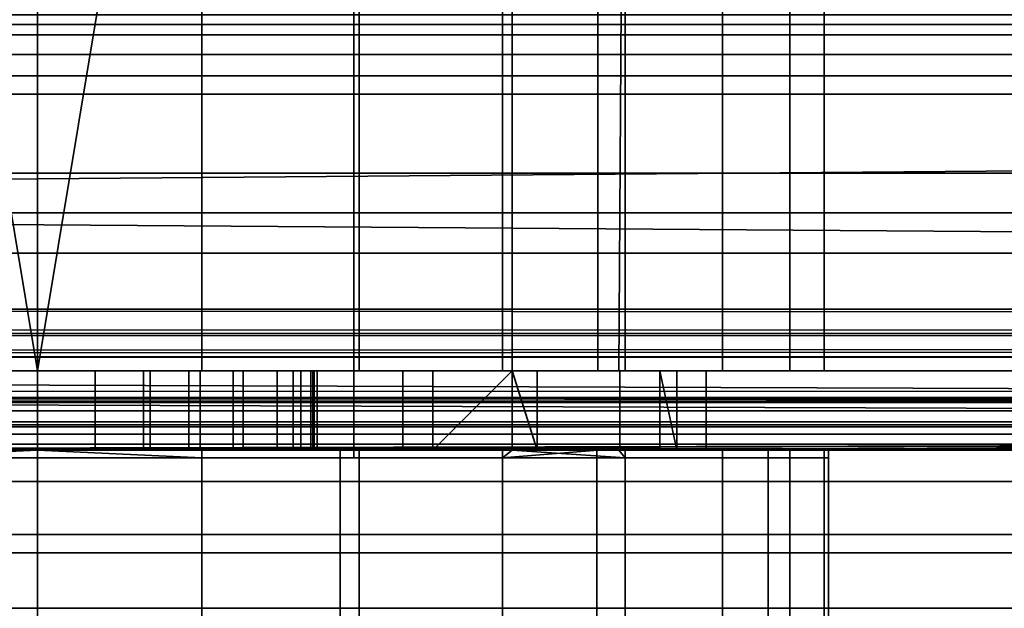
# Model space of a CAD drawing. Header units: millimetres. Extents: x -503 to 6703, y -110 to 249.
# Tile 385 of 656: x 1195.77 to 1208.22, y -30 to -22.56. Entities that reach past the tile are written whole.
import ezdxf

# ---------------------------------------------------------------- set-up
doc = ezdxf.new("R2010")
doc.units = ezdxf.units.MM
doc.layers.add('151', color=7, linetype='Continuous', true_color=0xffffff)

# ---------------------------------------------------------------- blocks, each defined once
blk = doc.blocks.new('UG_SURFACE_110')
at = {"layer": '151', "color": 250, "linetype": 'Continuous', "lineweight": 35}
for points in [[(1141.5, -21.648, 0.728), (1858.5, -21.648, 0.728), (1858.5, -22.621, 1.379), (1141.5, -22.621, 1.379)], [(1141.5, -23.5, 23.5), (1858.5, -23.5, 23.5), (1858.5, -22.5, 23.5), (1141.5, -22.5, 23.5)], [(1141.5, -22.621, 1.379), (1858.5, -22.621, 1.379), (1858.5, -23.272, 2.352), (1141.5, -23.272, 2.352)], [(1141.5, -23.272, 2.352), (1858.5, -23.272, 2.352), (1858.5, -23.5, 3.5), (1141.5, -23.5, 3.5)], [(1141.5, -23.5, 3.5), (1858.5, -23.5, 3.5), (1858.5, -23.5, 23.5), (1141.5, -23.5, 23.5)]]:
    blk.add_3dface(points, dxfattribs=at)
blk = doc.blocks.new('UG_SURFACE_111')
at = {"layer": '151', "color": 252, "linetype": 'Continuous', "lineweight": 35}
for points in [[(1141.5, -20.228, 24), (1858.5, -20.228, 24), (1858.5, -23.5, 24), (1141.5, -23.5, 24)], [(1141.5, -24.5, 30.5), (1858.5, -24.5, 30.5), (1858.5, -20.25, 30.5), (1141.5, -20.25, 30.5)], [(1141.5, -23, 28), (1858.5, -23, 28), (1858.5, -23.5, 29.5), (1141.5, -23.5, 29.5)], [(1141.5, -23.5, 26.5), (1858.5, -23.5, 26.5), (1858.5, -23, 28), (1141.5, -23, 28)], [(1141.5, -23.5, 0.5), (1858.5, -23.5, 0.5), (1858.5, -24.5, 0.5), (1141.5, -24.5, 0.5)], [(1141.5, -23.5, 24), (1858.5, -23.5, 24), (1858.5, -23.5, 0.5), (1141.5, -23.5, 0.5)], [(1141.5, -23.5, 29.5), (1858.5, -23.5, 29.5), (1858.5, -24.5, 29.5), (1141.5, -24.5, 29.5)], [(1141.5, -24.5, 26.5), (1858.5, -24.5, 26.5), (1858.5, -23.5, 26.5), (1141.5, -23.5, 26.5)], [(1141.5, -24.5, 0.5), (1858.5, -24.5, 0.5), (1858.5, -24.5, 26.5), (1141.5, -24.5, 26.5)], [(1141.5, -24.5, 29.5), (1858.5, -24.5, 29.5), (1858.5, -24.5, 30.5), (1141.5, -24.5, 30.5)]]:
    blk.add_3dface(points, dxfattribs=at)
blk = doc.blocks.new('UG_SURFACE_113')
at = {"layer": '151', "color": 35, "linetype": 'Continuous', "lineweight": 35}
for points in [[(1192, -13.4, 1108), (1200, -13.4, 1108), (1200, -28.1, 1108), (1192, -28.1, 1108)], [(1200, -13.4, 1100), (1192, -13.4, 1100), (1192, -28.1, 1100), (1200, -28.1, 1100)], [(1200, -13.4, 1108), (1200, -13.4, 1100), (1200, -28.1, 1100), (1200, -28.1, 1108)], [(1144, -14.5, 1002), (1218, -14.5, 1002), (1218, -27, 1002), (1144, -27, 1002)], [(1218, -14.5, 1159), (1144, -14.5, 1159), (1144, -27, 1159), (1218, -27, 1159)], [(1202, -14.5, 1003), (1190, -14.5, 1003), (1190, -27, 1003), (1202, -27, 1003)], [(1190, -14.5, 1158), (1202, -14.5, 1158), (1202, -27, 1158), (1190, -27, 1158)], [(1196, -14.5, 1094), (1196, -27, 1094), (1191.933, -27, 1094.864), (1191.933, -14.5, 1094.864)], [(1198.079, -14.5, 1113.781), (1193.921, -14.5, 1113.781), (1196, -27, 1114)], [(1193.921, -14.5, 1113.781), (1193.921, -27, 1113.781), (1196, -27, 1114)], [(1200.067, -14.5, 1094.864), (1200.067, -27, 1094.864), (1196, -27, 1094), (1196, -14.5, 1094)], [(1196, -27, 1114), (1198.079, -27, 1113.781), (1198.079, -14.5, 1113.781)], [(1198.079, -14.5, 1113.781), (1198.079, -27, 1113.781), (1201.878, -27, 1112.09), (1201.878, -14.5, 1112.09)], [(1202, -27, 1096.269), (1200.067, -27, 1094.864), (1200.067, -14.5, 1094.864), (1202, -14.5, 1096.269)], [(1202, -14.5, 1111.955), (1201.878, -14.5, 1112.09), (1201.878, -27, 1112.09), (1202, -27, 1111.955)], [(1208.75, -14.5, 1003), (1202, -14.5, 1003), (1202, -27, 1003), (1208.75, -27, 1003)], [(1202, -14.5, 1158), (1208.75, -14.5, 1158), (1208.75, -27, 1158), (1202, -27, 1158)], [(1203.085, -14.5, 1110.75), (1202, -14.5, 1111.955), (1202, -27, 1111.955), (1203.085, -27, 1110.75)], [(1203.351, -27, 1097.25), (1202, -27, 1096.269), (1202, -14.5, 1096.269), (1203.431, -14.5, 1097.309)], [(1203.085, -27, 1110.75), (1204.66, -27, 1109), (1204.66, -14.5, 1109), (1203.085, -14.5, 1110.75)], [(1203.431, -14.5, 1097.309), (1203.431, -27, 1097.309), (1203.351, -27, 1097.25)], [(1205.511, -14.5, 1100.91), (1205.511, -27, 1100.91), (1203.431, -27, 1097.309), (1203.431, -14.5, 1097.309)], [(1204.66, -14.5, 1109), (1204.66, -27, 1109), (1205.945, -27, 1105.045), (1205.945, -14.5, 1105.045)], [(1205.945, -14.5, 1105.045), (1205.945, -27, 1105.045), (1205.511, -27, 1100.91), (1205.511, -14.5, 1100.91)], [(1859, -30, 2017), (1859, -19.41, 2017), (1141, -19.41, 2017), (1141, -24.75, 2017)], [(1143, -19.41, 30.5), (1857, -19.41, 30.5), (1141, -25, 30.5), (1141, -24.75, 30.5)], [(1857, -19.41, 30.5), (1859, -19.41, 30.5), (1859, -25, 30.5), (1141, -25, 30.5)], [(1231, -22.753, 1171.853), (1144, -22.753, 1171.853), (1144, -19.5, 1172.5), (1231, -19.5, 1172.5)], [(1231, -19.5, 996.5), (1144, -19.5, 996.5), (1144, -22.753, 997.147), (1231, -22.753, 997.147)], [(1231, -25.51, 1170.01), (1144, -25.51, 1170.01), (1144, -22.753, 1171.853), (1231, -22.753, 1171.853)], [(1231, -22.753, 997.147), (1144, -22.753, 997.147), (1144, -25.51, 998.99), (1231, -25.51, 998.99)], [(1141, -24.75, 2017), (1141, -30, 2017), (1859, -30, 2017)], [(1141, -30), (1141, -25), (1859, -25), (1859, -30)], [(1141, -25), (1141, -25, 30.5), (1859, -25, 30.5), (1859, -25)], [(1231, -27.353, 1167.253), (1144, -27.353, 1167.253), (1144, -25.51, 1170.01), (1231, -25.51, 1170.01)], [(1231, -25.51, 998.99), (1144, -25.51, 998.99), (1144, -27.353, 1001.747), (1231, -27.353, 1001.747)], [(1144, -27, 1002), (1218, -27, 1002), (1217.979, -27.257, 1002.051)], [(1217.979, -27.257, 1002.051), (1144, -27.26, 1002.035), (1144, -27, 1002)], [(1218, -27, 1159), (1144, -27, 1159), (1144, -27.383, 1158.924), (1217.968, -27.383, 1158.924)], [(1202, -27, 1129.75), (1190, -27, 1129.75), (1195.272, -27, 1145.576), (1196.728, -27, 1145.576)], [(1190, -27, 1158), (1202, -27, 1158), (1196, -27, 1152.5), (1194.576, -27, 1152.197)], [(1190, -27, 1090.5), (1202, -27, 1090.5), (1196, -27, 1087), (1194.661, -27, 1086.734)], [(1192.5, -27, 1081.5), (1196, -27, 1040.5), (1192.544, -27, 1039.765), (1190, -27, 1090.5)], [(1190, -27, 1003), (1194.087, -27, 1008.381), (1196, -27, 1008)], [(1196, -27, 1008), (1197.913, -27, 1008.381), (1202, -27, 1003), (1190, -27, 1003)], [(1202, -27, 1090.5), (1190, -27, 1090.5), (1196, -27, 1094), (1200.067, -27, 1094.864)], [(1191.933, -27, 1094.864), (1196, -27, 1094), (1190, -27, 1090.5)], [(1196, -27, 1114), (1193.921, -27, 1113.781), (1190, -27, 1129.75), (1202, -27, 1129.75)], [(1199.457, -27, 1039.765), (1192.5, -27, 1081.5), (1192.766, -27, 1080.161)], [(1192.5, -27, 1081.5), (1199.457, -27, 1039.765), (1196, -27, 1040.5)], [(1192.544, -28, 1039.765), (1192.544, -27, 1039.765), (1196, -27, 1040.5), (1196, -28, 1040.5)], [(1202, -27, 1037.918), (1192.766, -27, 1080.161), (1193.525, -27, 1079.025)], [(1192.766, -27, 1080.161), (1202, -27, 1037.918), (1199.457, -27, 1039.765)], [(1193.525, -27, 1079.025), (1194.661, -27, 1078.266), (1202, -27, 1037.918)], [(1196, -28, 1008), (1196, -27, 1008), (1194.087, -27, 1008.381), (1194.087, -28, 1008.381)], [(1194.576, -28, 1152.197), (1194.576, -27, 1152.197), (1196, -27, 1152.5), (1196, -28, 1152.5)], [(1202, -27, 1037.918), (1194.661, -27, 1078.266), (1196, -27, 1078)], [(1194.661, -28, 1086.734), (1194.661, -27, 1086.734), (1196, -27, 1087), (1196, -28, 1087)], [(1196, -28, 1078), (1196, -27, 1078), (1194.661, -27, 1078.266), (1194.661, -28, 1078.266)], [(1196.728, -28, 1145.576), (1196.728, -27, 1145.576), (1195.272, -27, 1145.576), (1195.272, -28, 1145.576)], [(1196, -28, 1040.5), (1196, -27, 1040.5), (1199.457, -27, 1039.765), (1199.457, -28, 1039.765)], [(1197.913, -28, 1008.381), (1197.913, -27, 1008.381), (1196, -27, 1008), (1196, -28, 1008)], [(1196, -27, 1078), (1197.339, -27, 1078.266), (1202, -27, 1037.918)], [(1197.339, -27, 1086.734), (1196, -27, 1087), (1202, -27, 1090.5)], [(1202, -27, 1129.75), (1198.079, -27, 1113.781), (1196, -27, 1114)], [(1197.424, -27, 1152.197), (1196, -27, 1152.5), (1202, -27, 1158)], [(1196, -28, 1087), (1196, -27, 1087), (1197.339, -27, 1086.734), (1197.339, -28, 1086.734)], [(1197.339, -28, 1078.266), (1197.339, -27, 1078.266), (1196, -27, 1078), (1196, -28, 1078)], [(1196, -28, 1152.5), (1196, -27, 1152.5), (1197.424, -27, 1152.197), (1197.424, -28, 1152.197)], [(1196.728, -27, 1145.576), (1198.057, -27, 1146.168), (1202, -27, 1129.75)], [(1198.057, -28, 1146.168), (1198.057, -27, 1146.168), (1196.728, -27, 1145.576), (1196.728, -28, 1145.576)], [(1198.475, -27, 1085.975), (1197.339, -27, 1086.734), (1202, -27, 1090.5)], [(1202, -27, 1037.918), (1197.339, -27, 1078.266), (1198.475, -27, 1079.025)], [(1197.339, -28, 1086.734), (1197.339, -27, 1086.734), (1198.475, -27, 1085.975), (1198.475, -28, 1085.975)], [(1198.475, -28, 1079.025), (1198.475, -27, 1079.025), (1197.339, -27, 1078.266), (1197.339, -28, 1078.266)], [(1202, -27, 1158), (1198.601, -27, 1151.342), (1197.424, -27, 1152.197)], [(1197.424, -28, 1152.197), (1197.424, -27, 1152.197), (1198.601, -27, 1151.342), (1198.601, -28, 1151.342)], [(1199.535, -28, 1009.465), (1199.535, -27, 1009.465), (1197.913, -27, 1008.381), (1197.913, -28, 1008.381)], [(1202, -27, 1003), (1197.913, -27, 1008.381), (1199.535, -27, 1009.465)], [(1202, -27, 1129.75), (1198.057, -27, 1146.168), (1199.031, -27, 1147.25)], [(1199.031, -28, 1147.25), (1199.031, -27, 1147.25), (1198.057, -27, 1146.168), (1198.057, -28, 1146.168)], [(1202, -27, 1129.75), (1201.878, -27, 1112.09), (1198.079, -27, 1113.781)], [(1202, -27, 1090.5), (1199.234, -27, 1084.839), (1198.475, -27, 1085.975)], [(1198.475, -27, 1079.025), (1199.234, -27, 1080.161), (1202, -27, 1037.918)], [(1198.475, -28, 1085.975), (1198.475, -27, 1085.975), (1199.234, -27, 1084.839), (1199.234, -28, 1084.839)], [(1199.234, -28, 1080.161), (1199.234, -27, 1080.161), (1198.475, -27, 1079.025), (1198.475, -28, 1079.025)], [(1202, -27, 1158), (1199.329, -27, 1150.082), (1198.601, -27, 1151.342)], [(1198.601, -28, 1151.342), (1198.601, -27, 1151.342), (1199.329, -27, 1150.082), (1199.329, -28, 1150.082)], [(1199.031, -27, 1147.25), (1199.481, -27, 1148.634), (1202, -27, 1129.75)], [(1199.481, -28, 1148.634), (1199.481, -27, 1148.634), (1199.031, -27, 1147.25), (1199.031, -28, 1147.25)], [(1202, -27, 1090.5), (1202, -27, 1037.918), (1199.234, -27, 1080.161), (1199.5, -27, 1081.5)], [(1199.5, -27, 1083.5), (1199.234, -27, 1084.839), (1202, -27, 1090.5)], [(1199.234, -28, 1084.839), (1199.234, -27, 1084.839), (1199.5, -27, 1083.5), (1199.5, -28, 1083.5)], [(1199.5, -28, 1081.5), (1199.5, -27, 1081.5), (1199.234, -27, 1080.161), (1199.234, -28, 1080.161)], [(1199.481, -27, 1148.634), (1199.329, -27, 1150.082), (1202, -27, 1158), (1202, -27, 1129.75)], [(1199.329, -28, 1150.082), (1199.329, -27, 1150.082), (1199.481, -27, 1148.634), (1199.481, -28, 1148.634)], [(1202.316, -28, 1037.689), (1199.457, -28, 1039.765), (1199.457, -27, 1039.765), (1202, -27, 1037.918)], [(1202, -27, 1090.5), (1199.5, -27, 1081.5), (1199.5, -27, 1083.5)], [(1199.5, -27, 1083.5), (1199.5, -27, 1081.5), (1199.5, -28, 1081.5), (1199.5, -28, 1083.5)], [(1200.619, -28, 1011.087), (1200.619, -27, 1011.087), (1199.535, -27, 1009.465), (1199.535, -28, 1009.465)], [(1199.535, -27, 1009.465), (1200.619, -27, 1011.087), (1202, -27, 1003)], [(1200.067, -27, 1094.864), (1202, -27, 1096.269), (1202, -27, 1090.5)], [(1201, -28, 1013), (1201, -27, 1013), (1200.619, -27, 1011.087), (1200.619, -28, 1011.087)], [(1202, -27, 1014.25), (1202, -27, 1003), (1200.619, -27, 1011.087), (1201, -27, 1013)], [(1201, -28, 1025.126), (1203.363, -28, 1027.753), (1203.363, -27, 1027.753), (1202, -27, 1026.238)], [(1202, -27, 1026.238), (1201, -27, 1025.126), (1201, -28, 1025.126)], [(1201, -28, 1013), (1201, -28, 1025.126), (1201, -27, 1025.126), (1201, -27, 1014.25)], [(1201, -27, 1014.25), (1201, -27, 1013), (1201, -28, 1013)], [(1201, -27, 1013), (1201, -27, 1014.25), (1202, -27, 1014.25)], [(1202, -27, 1026.238), (1202, -27, 1014.25), (1201, -27, 1014.25), (1201, -27, 1025.126)], [(1202, -27, 1129.75), (1202, -27, 1111.955), (1201.878, -27, 1112.09)], [(1202, -27, 1037.918), (1202.316, -27, 1037.689), (1202.316, -28, 1037.689)], [(1208.75, -27, 1014.25), (1202, -27, 1014.25), (1202, -27, 1026.238), (1203.363, -27, 1027.753)], [(1208.75, -27, 1090.5), (1202, -27, 1090.5), (1202, -27, 1096.269), (1203.351, -27, 1097.25)], [(1208.75, -27, 1110.75), (1203.085, -27, 1110.75), (1202, -27, 1111.955)], [(1202, -27, 1111.955), (1202, -27, 1129.75), (1208.75, -27, 1129.75), (1208.75, -27, 1110.75)], [(1202.316, -27, 1037.689), (1202, -27, 1037.918), (1202, -27, 1090.5), (1208.75, -27, 1090.5)], [(1208.75, -27, 1158), (1208.75, -27, 1129.75), (1202, -27, 1129.75), (1202, -27, 1158)], [(1208.75, -27, 1014.25), (1208.75, -27, 1003), (1202, -27, 1003), (1202, -27, 1014.25)], [(1204.083, -28, 1034.629), (1202.316, -28, 1037.689), (1202.316, -27, 1037.689), (1203.869, -27, 1035)], [(1208.75, -27, 1090.5), (1208.75, -27, 1035), (1203.869, -27, 1035), (1202.316, -27, 1037.689)], [(1204.66, -27, 1109), (1203.085, -27, 1110.75), (1208.75, -27, 1110.75)], [(1208.75, -27, 1097.25), (1203.351, -27, 1097.25), (1203.431, -27, 1097.309)], [(1203.351, -27, 1097.25), (1208.75, -27, 1097.25), (1208.75, -27, 1090.5)], [(1204.454, -28, 1031.115), (1204.454, -27, 1031.115), (1203.363, -27, 1027.753), (1203.363, -28, 1027.753)], [(1203.363, -27, 1027.753), (1204.454, -27, 1031.115), (1208.75, -27, 1035), (1208.75, -27, 1014.25)], [(1203.431, -27, 1097.309), (1205.511, -27, 1100.91), (1208.75, -27, 1097.25)], [(1203.869, -27, 1035), (1204.083, -27, 1034.629), (1204.083, -28, 1034.629)], [(1204.083, -27, 1034.629), (1203.869, -27, 1035), (1208.75, -27, 1035)], [(1204.083, -28, 1034.629), (1204.083, -27, 1034.629), (1204.454, -27, 1031.115), (1204.454, -28, 1031.115)], [(1208.75, -27, 1035), (1204.454, -27, 1031.115), (1204.083, -27, 1034.629)], [(1208.75, -27, 1110.75), (1205.945, -27, 1105.045), (1204.66, -27, 1109)], [(1205.511, -27, 1100.91), (1205.945, -27, 1105.045), (1208.75, -27, 1110.75), (1208.75, -27, 1097.25)], [(1144, -27.26, 1002.035), (1217.979, -27.257, 1002.051), (1217.968, -27.383, 1002.076)], [(1144, -27.26, 1002.035), (1217.968, -27.383, 1002.076), (1217.944, -27.503, 1002.136)], [(1217.944, -27.503, 1002.136), (1144, -27.503, 1002.136), (1144, -27.26, 1002.035)], [(1231, -28, 1164), (1144, -28, 1164), (1144, -27.353, 1167.253), (1231, -27.353, 1167.253)], [(1231, -27.353, 1001.747), (1144, -27.353, 1001.747), (1144, -27.503, 1002.136), (1217.944, -27.503, 1002.136)], [(1217.968, -27.383, 1158.924), (1144, -27.383, 1158.924), (1144, -27.707, 1158.707), (1217.879, -27.707, 1158.707)], [(1217.879, -27.707, 1158.707), (1144, -27.707, 1158.707), (1144, -27.924, 1158.383), (1217.744, -27.924, 1158.383)], [(1217.744, -27.924, 1158.383), (1144, -27.924, 1158.383), (1144, -28, 1158), (1217.586, -28, 1158)], [(1217.586, -28, 1158), (1144, -28, 1158), (1144, -28, 1164), (1231, -28, 1164)], [(1196, -43.5, 1005), (1196, -28, 1005), (1192.173, -28, 1005.761), (1192.173, -43.5, 1005.761)], [(1192.173, -43.5, 1041.239), (1192.173, -28, 1041.239), (1196, -28, 1042), (1196, -43.5, 1042)], [(1196, -28, 1042), (1192.173, -28, 1041.239), (1192.544, -28, 1039.765), (1196, -28, 1040.5)], [(1192.173, -28, 1005.761), (1196, -28, 1005), (1196, -28, 1008), (1194.087, -28, 1008.381)], [(1192.5, -28, 1081.5), (1199.5, -28, 1081.5), (1199.234, -28, 1080.161), (1198.475, -28, 1079.025)], [(1199.5, -28, 1083.5), (1192.5, -28, 1083.5), (1192.766, -28, 1084.839), (1193.525, -28, 1085.975)], [(1192.5, -28, 1081.5), (1192.5, -28, 1083.5), (1199.5, -28, 1083.5), (1199.5, -28, 1081.5)], [(1193.525, -28, 1079.025), (1192.766, -28, 1080.161), (1192.5, -28, 1081.5), (1198.475, -28, 1079.025)], [(1192.969, -28, 1147.25), (1192.519, -28, 1148.634), (1192.671, -28, 1150.082), (1196, -28, 1149)], [(1192.671, -28, 1150.082), (1193.399, -28, 1151.342), (1194.576, -28, 1152.197), (1196, -28, 1149)], [(1195.272, -28, 1145.576), (1193.943, -28, 1146.168), (1192.969, -28, 1147.25), (1196, -28, 1149)], [(1193.525, -28, 1079.025), (1198.475, -28, 1079.025), (1197.339, -28, 1078.266), (1196, -28, 1078)], [(1198.475, -28, 1085.975), (1193.525, -28, 1085.975), (1194.661, -28, 1086.734), (1196, -28, 1087)], [(1196, -28, 1078), (1194.661, -28, 1078.266), (1193.525, -28, 1079.025)], [(1198.475, -28, 1085.975), (1199.234, -28, 1084.839), (1199.5, -28, 1083.5), (1193.525, -28, 1085.975)], [(1194.576, -28, 1152.197), (1196, -28, 1152.5), (1197.424, -28, 1152.197), (1196, -28, 1149)], [(1198.057, -28, 1146.168), (1196.728, -28, 1145.576), (1195.272, -28, 1145.576), (1196, -28, 1149)], [(1199.827, -43.5, 1005.761), (1199.827, -28, 1005.761), (1196, -28, 1005), (1196, -43.5, 1005)], [(1196, -43.5, 1042), (1196, -28, 1042), (1199.827, -28, 1041.239), (1199.827, -43.5, 1041.239)], [(1196, -28, 1040.5), (1199.457, -28, 1039.765), (1199.827, -28, 1041.239), (1196, -28, 1042)], [(1197.913, -28, 1008.381), (1196, -28, 1008), (1196, -28, 1005), (1199.827, -28, 1005.761)], [(1196, -28, 1087), (1197.339, -28, 1086.734), (1198.475, -28, 1085.975)], [(1196, -28, 1149), (1197.424, -28, 1152.197), (1198.601, -28, 1151.342)], [(1198.601, -28, 1151.342), (1199.329, -28, 1150.082), (1199.481, -28, 1148.634), (1196, -28, 1149)], [(1199.481, -28, 1148.634), (1199.031, -28, 1147.25), (1198.057, -28, 1146.168), (1196, -28, 1149)], [(1199.535, -28, 1009.465), (1197.913, -28, 1008.381), (1199.827, -28, 1005.761), (1203.071, -28, 1007.929)], [(1199.457, -28, 1039.765), (1202.316, -28, 1037.689), (1203.071, -28, 1039.071), (1199.827, -28, 1041.239)], [(1203.071, -28, 1007.929), (1205.239, -28, 1011.173), (1200.619, -28, 1011.087), (1199.535, -28, 1009.465)], [(1203.071, -43.5, 1007.929), (1203.071, -28, 1007.929), (1199.827, -28, 1005.761), (1199.827, -43.5, 1005.761)], [(1199.827, -43.5, 1041.239), (1199.827, -28, 1041.239), (1203.071, -28, 1039.071), (1203.071, -43.5, 1039.071)], [(1201, -28, 1013), (1200.619, -28, 1011.087), (1205.239, -28, 1011.173)], [(1201, -28, 1013), (1205.239, -28, 1011.173), (1206, -28, 1015)], [(1206, -28, 1015), (1203.363, -28, 1027.753), (1201, -28, 1025.126), (1201, -28, 1013)], [(1205.239, -28, 1035.827), (1203.071, -28, 1039.071), (1202.316, -28, 1037.689), (1204.083, -28, 1034.629)], [(1205.239, -43.5, 1011.173), (1205.239, -28, 1011.173), (1203.071, -28, 1007.929), (1203.071, -43.5, 1007.929)], [(1203.071, -43.5, 1039.071), (1203.071, -28, 1039.071), (1205.239, -28, 1035.827), (1205.239, -43.5, 1035.827)], [(1206, -28, 1015), (1206, -28, 1032), (1204.454, -28, 1031.115), (1203.363, -28, 1027.753)], [(1204.083, -28, 1034.629), (1204.454, -28, 1031.115), (1206, -28, 1032), (1205.239, -28, 1035.827)], [(1206, -43.5, 1015), (1206, -28, 1015), (1205.239, -28, 1011.173), (1205.239, -43.5, 1011.173)], [(1205.239, -43.5, 1035.827), (1205.239, -28, 1035.827), (1206, -28, 1032), (1206, -43.5, 1032)], [(1206, -28, 1032), (1206, -28, 1015), (1206, -43.5, 1015), (1206, -43.5, 1032)], [(1196, -28.1, 1114), (1191.933, -28.1, 1113.135), (1192, -28.1, 1108)], [(1191.933, -43.5, 1113.135), (1191.933, -28.1, 1113.135), (1196, -28.1, 1114), (1196, -43.5, 1114)], [(1192, -28.1, 1108), (1200, -28.1, 1108), (1200.067, -28.1, 1113.135), (1196, -28.1, 1114)], [(1200, -28.1, 1100), (1192, -28.1, 1100), (1193.921, -28.1, 1094.218), (1198.079, -28.1, 1094.218)], [(1198.079, -43.5, 1094.218), (1198.079, -28.1, 1094.218), (1193.921, -28.1, 1094.218), (1193.921, -43.5, 1094.218)], [(1196, -43.5, 1114), (1196, -28.1, 1114), (1200.067, -28.1, 1113.135), (1200.067, -43.5, 1113.135)], [(1198.079, -28.1, 1094.218), (1201.878, -28.1, 1095.91), (1200, -28.1, 1100)], [(1201.878, -43.5, 1095.91), (1201.878, -28.1, 1095.91), (1198.079, -28.1, 1094.218), (1198.079, -43.5, 1094.218)], [(1200, -28.1, 1100), (1204.66, -28.1, 1099), (1205.945, -28.1, 1102.955)], [(1205.945, -28.1, 1102.955), (1205.511, -28.1, 1107.09), (1200, -28.1, 1108), (1200, -28.1, 1100)], [(1200, -28.1, 1100), (1201.878, -28.1, 1095.91), (1204.66, -28.1, 1099)], [(1200, -28.1, 1108), (1203.431, -28.1, 1110.691), (1200.067, -28.1, 1113.135)], [(1205.511, -28.1, 1107.09), (1203.431, -28.1, 1110.691), (1200, -28.1, 1108)], [(1200.067, -43.5, 1113.135), (1200.067, -28.1, 1113.135), (1203.431, -28.1, 1110.691), (1203.431, -43.5, 1110.691)], [(1204.66, -43.5, 1099), (1204.66, -28.1, 1099), (1201.878, -28.1, 1095.91), (1201.878, -43.5, 1095.91)], [(1203.431, -43.5, 1110.691), (1203.431, -28.1, 1110.691), (1205.511, -28.1, 1107.09), (1205.511, -43.5, 1107.09)], [(1205.945, -43.5, 1102.955), (1205.945, -28.1, 1102.955), (1204.66, -28.1, 1099), (1204.66, -43.5, 1099)], [(1205.511, -43.5, 1107.09), (1205.511, -28.1, 1107.09), (1205.945, -28.1, 1102.955), (1205.945, -43.5, 1102.955)], [(1128, -30, 2030), (1128, -43.5, 2030), (1872, -43.5, 2030), (1872, -42.218, 2030)], [(1872, -42.218, 2030), (1872, -30, 2030), (1128, -30, 2030)], [(1128, -30, 2030), (1872, -30, 2030), (1859, -30, 2017), (1141, -30, 2017)], [(1872, -41.5), (1128, -41.5), (1128, -30), (1141, -30)], [(1872, -41.5), (1141, -30), (1859, -30)]]:
    blk.add_3dface(points, dxfattribs=at)
blk = doc.blocks.new('UG_SURFACE_135')
at = {"layer": '151', "color": 252, "linetype": 'Continuous', "lineweight": 35}
for points in [[(1192, -13.4, 1108), (1200, -13.4, 1108), (1200, -28.1, 1108), (1192, -28.1, 1108)], [(1200, -13.4, 1100), (1192, -13.4, 1100), (1192, -28.1, 1100), (1200, -28.1, 1100)], [(1200, -13.4, 1108), (1200, -13.4, 1100), (1200, -28.1, 1100), (1200, -28.1, 1108)], [(1218, -14.5, 1159), (1144, -14.5, 1159), (1144, -27, 1159), (1218, -27, 1159)], [(1144, -14.5, 1002), (1218, -14.5, 1002), (1218, -27, 1002), (1144, -27, 1002)], [(1202, -14.5, 1003), (1190, -14.5, 1003), (1190, -27, 1003), (1202, -27, 1003)], [(1190, -14.5, 1158), (1202, -14.5, 1158), (1202, -27, 1158), (1190, -27, 1158)], [(1196, -14.5, 1094), (1196, -27, 1094), (1191.933, -27, 1094.864), (1191.933, -14.5, 1094.864)], [(1198.079, -14.5, 1113.781), (1193.921, -14.5, 1113.781), (1196, -27, 1114)], [(1193.921, -14.5, 1113.781), (1193.921, -27, 1113.781), (1196, -27, 1114)], [(1200.067, -14.5, 1094.864), (1200.067, -27, 1094.864), (1196, -27, 1094), (1196, -14.5, 1094)], [(1196, -27, 1114), (1198.079, -27, 1113.781), (1198.079, -14.5, 1113.781)], [(1198.079, -14.5, 1113.781), (1198.079, -27, 1113.781), (1201.878, -27, 1112.09), (1201.878, -14.5, 1112.09)], [(1202, -27, 1096.269), (1200.067, -27, 1094.864), (1200.067, -14.5, 1094.864), (1202, -14.5, 1096.269)], [(1202, -14.5, 1111.955), (1201.878, -14.5, 1112.09), (1201.878, -27, 1112.09), (1202, -27, 1111.955)], [(1208.75, -14.5, 1003), (1202, -14.5, 1003), (1202, -27, 1003), (1208.75, -27, 1003)], [(1202, -14.5, 1158), (1208.75, -14.5, 1158), (1208.75, -27, 1158), (1202, -27, 1158)], [(1203.085, -14.5, 1110.75), (1202, -14.5, 1111.955), (1202, -27, 1111.955), (1203.085, -27, 1110.75)], [(1203.351, -27, 1097.25), (1202, -27, 1096.269), (1202, -14.5, 1096.269), (1203.431, -14.5, 1097.309)], [(1203.085, -27, 1110.75), (1204.66, -27, 1109), (1204.66, -14.5, 1109), (1203.085, -14.5, 1110.75)], [(1203.431, -14.5, 1097.309), (1203.431, -27, 1097.309), (1203.351, -27, 1097.25)], [(1205.511, -14.5, 1100.91), (1205.511, -27, 1100.91), (1203.431, -27, 1097.309), (1203.431, -14.5, 1097.309)], [(1204.66, -14.5, 1109), (1204.66, -27, 1109), (1205.945, -27, 1105.045), (1205.945, -14.5, 1105.045)], [(1205.945, -14.5, 1105.045), (1205.945, -27, 1105.045), (1205.511, -27, 1100.91), (1205.511, -14.5, 1100.91)], [(1218, -27, 1159), (1144, -27, 1159), (1144, -27.383, 1158.924), (1217.968, -27.383, 1158.924)], [(1217.968, -27.383, 1002.076), (1144, -27.383, 1002.076), (1144, -27, 1002), (1218, -27, 1002)], [(1202, -27, 1129.75), (1190, -27, 1129.75), (1195.272, -27, 1145.576), (1196.728, -27, 1145.576)], [(1190, -27, 1158), (1202, -27, 1158), (1196, -27, 1152.5), (1194.576, -27, 1152.197)], [(1190, -27, 1090.5), (1202, -27, 1090.5), (1196, -27, 1087), (1194.661, -27, 1086.734)], [(1192.5, -27, 1081.5), (1196, -27, 1040.5), (1192.544, -27, 1039.765), (1190, -27, 1090.5)], [(1190, -27, 1003), (1194.087, -27, 1008.381), (1196, -27, 1008)], [(1196, -27, 1008), (1197.913, -27, 1008.381), (1202, -27, 1003), (1190, -27, 1003)], [(1202, -27, 1090.5), (1190, -27, 1090.5), (1196, -27, 1094), (1200.067, -27, 1094.864)], [(1191.933, -27, 1094.864), (1196, -27, 1094), (1190, -27, 1090.5)], [(1196, -27, 1114), (1193.921, -27, 1113.781), (1190, -27, 1129.75), (1202, -27, 1129.75)], [(1199.457, -27, 1039.765), (1192.5, -27, 1081.5), (1192.766, -27, 1080.161)], [(1192.5, -27, 1081.5), (1199.457, -27, 1039.765), (1196, -27, 1040.5)], [(1192.544, -28, 1039.765), (1192.544, -27, 1039.765), (1196, -27, 1040.5), (1196, -28, 1040.5)], [(1202, -27, 1037.918), (1192.766, -27, 1080.161), (1193.525, -27, 1079.025)], [(1192.766, -27, 1080.161), (1202, -27, 1037.918), (1199.457, -27, 1039.765)], [(1193.525, -27, 1079.025), (1194.661, -27, 1078.266), (1202, -27, 1037.918)], [(1196, -28, 1008), (1196, -27, 1008), (1194.087, -27, 1008.381), (1194.087, -28, 1008.381)], [(1194.576, -28, 1152.197), (1194.576, -27, 1152.197), (1196, -27, 1152.5), (1196, -28, 1152.5)], [(1194.661, -28, 1086.734), (1194.661, -27, 1086.734), (1196, -27, 1087), (1196, -28, 1087)], [(1196, -28, 1078), (1196, -27, 1078), (1194.661, -27, 1078.266), (1194.661, -28, 1078.266)], [(1202, -27, 1037.918), (1194.661, -27, 1078.266), (1196, -27, 1078)], [(1196.728, -28, 1145.576), (1196.728, -27, 1145.576), (1195.272, -27, 1145.576), (1195.272, -28, 1145.576)], [(1196, -28, 1040.5), (1196, -27, 1040.5), (1199.457, -27, 1039.765), (1199.457, -28, 1039.765)], [(1197.913, -28, 1008.381), (1197.913, -27, 1008.381), (1196, -27, 1008), (1196, -28, 1008)], [(1196, -28, 1087), (1196, -27, 1087), (1197.339, -27, 1086.734), (1197.339, -28, 1086.734)], [(1197.339, -28, 1078.266), (1197.339, -27, 1078.266), (1196, -27, 1078), (1196, -28, 1078)], [(1196, -28, 1152.5), (1196, -27, 1152.5), (1197.424, -27, 1152.197), (1197.424, -28, 1152.197)], [(1196, -27, 1078), (1197.339, -27, 1078.266), (1202, -27, 1037.918)], [(1197.339, -27, 1086.734), (1196, -27, 1087), (1202, -27, 1090.5)], [(1202, -27, 1129.75), (1198.079, -27, 1113.781), (1196, -27, 1114)], [(1197.424, -27, 1152.197), (1196, -27, 1152.5), (1202, -27, 1158)], [(1198.057, -28, 1146.168), (1198.057, -27, 1146.168), (1196.728, -27, 1145.576), (1196.728, -28, 1145.576)], [(1196.728, -27, 1145.576), (1198.057, -27, 1146.168), (1202, -27, 1129.75)], [(1197.339, -28, 1086.734), (1197.339, -27, 1086.734), (1198.475, -27, 1085.975), (1198.475, -28, 1085.975)], [(1198.475, -28, 1079.025), (1198.475, -27, 1079.025), (1197.339, -27, 1078.266), (1197.339, -28, 1078.266)], [(1198.475, -27, 1085.975), (1197.339, -27, 1086.734), (1202, -27, 1090.5)], [(1202, -27, 1037.918), (1197.339, -27, 1078.266), (1198.475, -27, 1079.025)], [(1197.424, -28, 1152.197), (1197.424, -27, 1152.197), (1198.601, -27, 1151.342), (1198.601, -28, 1151.342)], [(1202, -27, 1158), (1198.601, -27, 1151.342), (1197.424, -27, 1152.197)], [(1199.535, -28, 1009.465), (1199.535, -27, 1009.465), (1197.913, -27, 1008.381), (1197.913, -28, 1008.381)], [(1202, -27, 1003), (1197.913, -27, 1008.381), (1199.535, -27, 1009.465)], [(1199.031, -28, 1147.25), (1199.031, -27, 1147.25), (1198.057, -27, 1146.168), (1198.057, -28, 1146.168)], [(1202, -27, 1129.75), (1198.057, -27, 1146.168), (1199.031, -27, 1147.25)], [(1202, -27, 1129.75), (1201.878, -27, 1112.09), (1198.079, -27, 1113.781)], [(1198.475, -28, 1085.975), (1198.475, -27, 1085.975), (1199.234, -27, 1084.839), (1199.234, -28, 1084.839)], [(1199.234, -28, 1080.161), (1199.234, -27, 1080.161), (1198.475, -27, 1079.025), (1198.475, -28, 1079.025)], [(1202, -27, 1090.5), (1199.234, -27, 1084.839), (1198.475, -27, 1085.975)], [(1198.475, -27, 1079.025), (1199.234, -27, 1080.161), (1202, -27, 1037.918)], [(1198.601, -28, 1151.342), (1198.601, -27, 1151.342), (1199.329, -27, 1150.082), (1199.329, -28, 1150.082)], [(1202, -27, 1158), (1199.329, -27, 1150.082), (1198.601, -27, 1151.342)], [(1199.481, -28, 1148.634), (1199.481, -27, 1148.634), (1199.031, -27, 1147.25), (1199.031, -28, 1147.25)], [(1199.031, -27, 1147.25), (1199.481, -27, 1148.634), (1202, -27, 1129.75)], [(1199.234, -28, 1084.839), (1199.234, -27, 1084.839), (1199.5, -27, 1083.5), (1199.5, -28, 1083.5)], [(1199.5, -28, 1081.5), (1199.5, -27, 1081.5), (1199.234, -27, 1080.161), (1199.234, -28, 1080.161)], [(1202, -27, 1090.5), (1202, -27, 1037.918), (1199.234, -27, 1080.161), (1199.5, -27, 1081.5)], [(1199.5, -27, 1083.5), (1199.234, -27, 1084.839), (1202, -27, 1090.5)], [(1199.329, -28, 1150.082), (1199.329, -27, 1150.082), (1199.481, -27, 1148.634), (1199.481, -28, 1148.634)], [(1199.481, -27, 1148.634), (1199.329, -27, 1150.082), (1202, -27, 1158), (1202, -27, 1129.75)], [(1202, -28, 1037.918), (1199.457, -28, 1039.765), (1199.457, -27, 1039.765), (1202, -27, 1037.918)], [(1199.5, -27, 1083.5), (1199.5, -27, 1081.5), (1199.5, -28, 1081.5), (1199.5, -28, 1083.5)], [(1202, -27, 1090.5), (1199.5, -27, 1081.5), (1199.5, -27, 1083.5)], [(1200.619, -28, 1011.087), (1200.619, -27, 1011.087), (1199.535, -27, 1009.465), (1199.535, -28, 1009.465)], [(1199.535, -27, 1009.465), (1200.619, -27, 1011.087), (1202, -27, 1003)], [(1200.067, -27, 1094.864), (1202, -27, 1096.269), (1202, -27, 1090.5)], [(1201, -28, 1013), (1201, -27, 1013), (1200.619, -27, 1011.087), (1200.619, -28, 1011.087)], [(1202, -27, 1014.25), (1202, -27, 1003), (1200.619, -27, 1011.087), (1201, -27, 1013)], [(1202, -27, 1026.238), (1201, -27, 1025.126), (1201, -28, 1025.126), (1202, -28, 1026.238)], [(1201, -28, 1014.25), (1201, -28, 1025.126), (1201, -27, 1025.126), (1201, -27, 1014.25)], [(1201, -27, 1014.25), (1201, -27, 1013), (1201, -28, 1013), (1201, -28, 1014.25)], [(1201, -27, 1013), (1201, -27, 1014.25), (1202, -27, 1014.25)], [(1202, -27, 1026.238), (1202, -27, 1014.25), (1201, -27, 1014.25), (1201, -27, 1025.126)], [(1202, -27, 1129.75), (1202, -27, 1111.955), (1201.878, -27, 1112.09)], [(1202, -27, 1037.918), (1202.316, -27, 1037.689), (1202.316, -28, 1037.689), (1202, -28, 1037.918)], [(1202, -28, 1026.238), (1203.363, -28, 1027.753), (1203.363, -27, 1027.753), (1202, -27, 1026.238)], [(1208.75, -27, 1014.25), (1202, -27, 1014.25), (1202, -27, 1026.238), (1203.363, -27, 1027.753)], [(1208.75, -27, 1090.5), (1202, -27, 1090.5), (1202, -27, 1096.269), (1203.351, -27, 1097.25)], [(1208.75, -27, 1110.75), (1203.085, -27, 1110.75), (1202, -27, 1111.955)], [(1202, -27, 1111.955), (1202, -27, 1129.75), (1208.75, -27, 1129.75), (1208.75, -27, 1110.75)], [(1202.316, -27, 1037.689), (1202, -27, 1037.918), (1202, -27, 1090.5), (1208.75, -27, 1090.5)], [(1208.75, -27, 1158), (1208.75, -27, 1129.75), (1202, -27, 1129.75), (1202, -27, 1158)], [(1208.75, -27, 1014.25), (1208.75, -27, 1003), (1202, -27, 1003), (1202, -27, 1014.25)], [(1203.869, -28, 1035), (1202.316, -28, 1037.689), (1202.316, -27, 1037.689), (1203.869, -27, 1035)], [(1208.75, -27, 1090.5), (1208.75, -27, 1035), (1203.869, -27, 1035), (1202.316, -27, 1037.689)], [(1204.66, -27, 1109), (1203.085, -27, 1110.75), (1208.75, -27, 1110.75)], [(1208.75, -27, 1097.25), (1203.351, -27, 1097.25), (1203.431, -27, 1097.309)], [(1203.351, -27, 1097.25), (1208.75, -27, 1097.25), (1208.75, -27, 1090.5)], [(1204.454, -28, 1031.115), (1204.454, -27, 1031.115), (1203.363, -27, 1027.753), (1203.363, -28, 1027.753)], [(1203.363, -27, 1027.753), (1204.454, -27, 1031.115), (1208.75, -27, 1035), (1208.75, -27, 1014.25)], [(1203.431, -27, 1097.309), (1205.511, -27, 1100.91), (1208.75, -27, 1097.25)], [(1203.869, -27, 1035), (1204.083, -27, 1034.629), (1204.083, -28, 1034.629), (1203.869, -28, 1035)], [(1204.083, -27, 1034.629), (1203.869, -27, 1035), (1208.75, -27, 1035)], [(1204.083, -28, 1034.629), (1204.083, -27, 1034.629), (1204.454, -27, 1031.115), (1204.454, -28, 1031.115)], [(1208.75, -27, 1035), (1204.454, -27, 1031.115), (1204.083, -27, 1034.629)], [(1208.75, -27, 1110.75), (1205.945, -27, 1105.045), (1204.66, -27, 1109)], [(1205.511, -27, 1100.91), (1205.945, -27, 1105.045), (1208.75, -27, 1110.75), (1208.75, -27, 1097.25)], [(1217.968, -27.383, 1158.924), (1144, -27.383, 1158.924), (1144, -27.707, 1158.707), (1217.879, -27.707, 1158.707)], [(1217.879, -27.707, 1002.293), (1144, -27.707, 1002.293), (1144, -27.383, 1002.076), (1217.968, -27.383, 1002.076)], [(1217.879, -27.707, 1158.707), (1144, -27.707, 1158.707), (1144, -27.924, 1158.383), (1217.744, -27.924, 1158.383)], [(1217.744, -27.924, 1002.617), (1144, -27.924, 1002.617), (1144, -27.707, 1002.293), (1217.879, -27.707, 1002.293)], [(1217.744, -27.924, 1158.383), (1144, -27.924, 1158.383), (1144, -28, 1158), (1183.25, -28, 1158)], [(1144, -27.924, 1002.617), (1217.744, -27.924, 1002.617), (1190, -28, 1003), (1186.75, -28, 1003)], [(1217.744, -27.924, 1158.383), (1183.25, -28, 1158), (1186.75, -28, 1158)], [(1217.744, -27.924, 1158.383), (1186.75, -28, 1158), (1190, -28, 1158)], [(1190, -28, 1158), (1202, -28, 1158), (1217.744, -27.924, 1158.383)], [(1217.744, -27.924, 1002.617), (1202, -28, 1003), (1190, -28, 1003)], [(1202, -28, 1158), (1190, -28, 1158), (1196, -28, 1152.5), (1197.424, -28, 1152.197)], [(1190, -28, 1129.75), (1202, -28, 1129.75), (1196.728, -28, 1145.576), (1195.272, -28, 1145.576)], [(1194.576, -28, 1152.197), (1196, -28, 1152.5), (1190, -28, 1158)], [(1190, -28, 1090.5), (1194.661, -28, 1086.734), (1196, -28, 1087)], [(1196, -28, 1087), (1197.339, -28, 1086.734), (1202, -28, 1090.5), (1190, -28, 1090.5)], [(1196, -28, 1008), (1194.087, -28, 1008.381), (1190, -28, 1003), (1202, -28, 1003)], [(1190, -28, 1090.5), (1202, -28, 1090.5), (1196, -28, 1094), (1191.933, -28, 1094.864)], [(1190, -28, 1129.75), (1193.921, -28, 1113.781), (1196, -28, 1114)], [(1196, -28, 1114), (1198.079, -28, 1113.781), (1202, -28, 1129.75), (1190, -28, 1129.75)], [(1196, -28, 1094), (1196, -28.1, 1094), (1191.933, -28.1, 1094.864), (1191.933, -28, 1094.864)], [(1192.544, -28, 1039.765), (1196, -28, 1040.5), (1196, -28, 1078), (1194.661, -28, 1078.266)], [(1196, -28, 1114), (1193.921, -28.1, 1113.781), (1198.079, -28.1, 1113.781)], [(1196, -28, 1114), (1193.921, -28, 1113.781), (1193.921, -28.1, 1113.781)], [(1197.339, -28, 1078.266), (1196, -28, 1078), (1196, -28, 1040.5), (1199.457, -28, 1039.765)], [(1202, -28, 1003), (1197.913, -28, 1008.381), (1196, -28, 1008)], [(1200.067, -28, 1094.864), (1196, -28, 1094), (1202, -28, 1090.5)], [(1198.079, -28.1, 1113.781), (1198.079, -28, 1113.781), (1196, -28, 1114)], [(1200.067, -28, 1094.864), (1200.067, -28.1, 1094.864), (1196, -28.1, 1094), (1196, -28, 1094)], [(1198.057, -28, 1146.168), (1196.728, -28, 1145.576), (1202, -28, 1129.75)], [(1198.475, -28, 1079.025), (1197.339, -28, 1078.266), (1199.457, -28, 1039.765)], [(1202, -28, 1090.5), (1197.339, -28, 1086.734), (1198.475, -28, 1085.975)], [(1197.424, -28, 1152.197), (1198.601, -28, 1151.342), (1202, -28, 1158)], [(1199.535, -28, 1009.465), (1197.913, -28, 1008.381), (1202, -28, 1003)], [(1199.031, -28, 1147.25), (1198.057, -28, 1146.168), (1202, -28, 1129.75)], [(1198.079, -28, 1113.781), (1201.878, -28, 1112.09), (1202, -28, 1129.75)], [(1198.079, -28, 1113.781), (1198.079, -28.1, 1113.781), (1201.878, -28.1, 1112.09), (1201.878, -28, 1112.09)], [(1199.457, -28, 1039.765), (1199.234, -28, 1080.161), (1198.475, -28, 1079.025)], [(1198.475, -28, 1085.975), (1199.234, -28, 1084.839), (1202, -28, 1090.5)], [(1198.601, -28, 1151.342), (1199.329, -28, 1150.082), (1202, -28, 1158)], [(1202, -28, 1129.75), (1199.481, -28, 1148.634), (1199.031, -28, 1147.25)], [(1202, -28, 1090.5), (1199.234, -28, 1084.839), (1199.5, -28, 1083.5)], [(1199.5, -28, 1081.5), (1199.234, -28, 1080.161), (1199.457, -28, 1039.765), (1202, -28, 1090.5)], [(1202, -28, 1129.75), (1202, -28, 1158), (1199.329, -28, 1150.082), (1199.481, -28, 1148.634)], [(1199.457, -28, 1039.765), (1202, -28, 1037.918), (1202, -28, 1090.5)], [(1202, -28, 1090.5), (1199.5, -28, 1083.5), (1199.5, -28, 1081.5)], [(1202, -28, 1003), (1200.619, -28, 1011.087), (1199.535, -28, 1009.465)], [(1202, -28, 1090.5), (1202, -28, 1096.269), (1200.067, -28, 1094.864)], [(1203.431, -28.1, 1097.309), (1200.067, -28.1, 1094.864), (1200.067, -28, 1094.864), (1202, -28, 1096.269)], [(1201, -28, 1013), (1200.619, -28, 1011.087), (1202, -28, 1003), (1202, -28, 1014.25)], [(1202, -28, 1014.25), (1201, -28, 1014.25), (1201, -28, 1013)], [(1201, -28, 1014.25), (1202, -28, 1014.25), (1202, -28, 1026.238), (1201, -28, 1025.126)], [(1201.878, -28, 1112.09), (1202, -28, 1111.955), (1202, -28, 1129.75)], [(1201.878, -28.1, 1112.09), (1204.66, -28.1, 1109), (1204.66, -28, 1109), (1203.085, -28, 1110.75)], [(1203.085, -28, 1110.75), (1202, -28, 1111.955), (1201.878, -28.1, 1112.09)], [(1202, -28, 1111.955), (1201.878, -28, 1112.09), (1201.878, -28.1, 1112.09)], [(1217.744, -27.924, 1158.383), (1202, -28, 1158), (1208.75, -28, 1158)], [(1217.744, -27.924, 1002.617), (1208.75, -28, 1003), (1202, -28, 1003)], [(1208.75, -28, 1090.5), (1202, -28, 1090.5), (1202, -28, 1037.918), (1202.316, -28, 1037.689)], [(1208.75, -28, 1110.75), (1208.75, -28, 1129.75), (1202, -28, 1129.75), (1202, -28, 1111.955)], [(1203.351, -28, 1097.25), (1202, -28, 1096.269), (1202, -28, 1090.5), (1208.75, -28, 1090.5)], [(1202, -28, 1111.955), (1203.085, -28, 1110.75), (1208.75, -28, 1110.75)], [(1203.363, -28, 1027.753), (1202, -28, 1026.238), (1202, -28, 1014.25), (1208.75, -28, 1014.25)], [(1202, -28, 1158), (1202, -28, 1129.75), (1208.75, -28, 1129.75), (1208.75, -28, 1158)], [(1202, -28, 1014.25), (1202, -28, 1003), (1208.75, -28, 1003), (1208.75, -28, 1014.25)], [(1202, -28, 1096.269), (1203.351, -28, 1097.25), (1203.431, -28.1, 1097.309)], [(1202.316, -28, 1037.689), (1203.869, -28, 1035), (1208.75, -28, 1035), (1208.75, -28, 1090.5)], [(1208.75, -28, 1110.75), (1203.085, -28, 1110.75), (1204.66, -28, 1109)], [(1208.75, -28, 1090.5), (1208.75, -28, 1097.25), (1203.351, -28, 1097.25)], [(1203.431, -28, 1097.309), (1203.351, -28, 1097.25), (1208.75, -28, 1097.25)], [(1203.351, -28, 1097.25), (1203.431, -28, 1097.309), (1203.431, -28.1, 1097.309)], [(1208.75, -28, 1014.25), (1208.75, -28, 1035), (1204.454, -28, 1031.115), (1203.363, -28, 1027.753)], [(1208.75, -28, 1097.25), (1205.511, -28, 1100.91), (1203.431, -28, 1097.309)], [(1205.511, -28, 1100.91), (1205.511, -28.1, 1100.91), (1203.431, -28.1, 1097.309), (1203.431, -28, 1097.309)], [(1208.75, -28, 1035), (1203.869, -28, 1035), (1204.083, -28, 1034.629)], [(1204.083, -28, 1034.629), (1204.454, -28, 1031.115), (1208.75, -28, 1035)], [(1204.66, -28, 1109), (1205.945, -28, 1105.045), (1208.75, -28, 1110.75)], [(1204.66, -28, 1109), (1204.66, -28.1, 1109), (1205.945, -28.1, 1105.045), (1205.945, -28, 1105.045)], [(1208.75, -28, 1097.25), (1208.75, -28, 1110.75), (1205.945, -28, 1105.045), (1205.511, -28, 1100.91)], [(1205.945, -28, 1105.045), (1205.945, -28.1, 1105.045), (1205.511, -28.1, 1100.91), (1205.511, -28, 1100.91)], [(1200, -28.1, 1100), (1192, -28.1, 1100), (1191.933, -28.1, 1094.864), (1196, -28.1, 1094)], [(1192, -28.1, 1108), (1200, -28.1, 1108), (1198.079, -28.1, 1113.781), (1193.921, -28.1, 1113.781)], [(1196, -28.1, 1094), (1200.067, -28.1, 1094.864), (1200, -28.1, 1100)], [(1200, -28.1, 1108), (1201.878, -28.1, 1112.09), (1198.079, -28.1, 1113.781)], [(1200, -28.1, 1108), (1200, -28.1, 1100), (1205.511, -28.1, 1100.91), (1205.945, -28.1, 1105.045)], [(1200, -28.1, 1100), (1203.431, -28.1, 1097.309), (1205.511, -28.1, 1100.91)], [(1205.945, -28.1, 1105.045), (1204.66, -28.1, 1109), (1200, -28.1, 1108)], [(1200.067, -28.1, 1094.864), (1203.431, -28.1, 1097.309), (1200, -28.1, 1100)], [(1204.66, -28.1, 1109), (1201.878, -28.1, 1112.09), (1200, -28.1, 1108)]]:
    blk.add_3dface(points, dxfattribs=at)
blk = doc.blocks.new('UG_SURFACE_186')
at = {"layer": '151', "color": 252, "linetype": 'Continuous', "lineweight": 35}
for points in [[(1135.5, -26.22, 2021.75), (1864.5, -26.22, 2021.75), (1864.5, 62.62, 2021.75), (1135.5, 62.62, 2021.75)], [(1137, -26.22, 2020.25), (1137, 62.62, 2020.25), (1863, 62.62, 2020.25), (1863, -26.22, 2020.25)], [(1082, -9.3, 2075.25), (1082, -26.22, 2075.25), (1918, -26.22, 2075.25), (1918, -9.3, 2075.25)], [(1083.5, -9.3, 2073.75), (1916.5, -9.3, 2073.75), (1916.5, -26.22, 2073.75), (1083.5, -26.22, 2073.75)], [(1918, -26.22, 2075.25), (1082, -26.22, 2075.25), (1082.059, -26.821, 2075.191)], [(1917.941, -26.821, 2075.191), (1918, -26.22, 2075.25), (1082.059, -26.821, 2075.191)], [(1083.53, -26.528, 2073.72), (1083.5, -26.22, 2073.75), (1916.5, -26.22, 2073.75)], [(1083.53, -26.528, 2073.72), (1916.5, -26.22, 2073.75), (1916.47, -26.528, 2073.72)], [(1864.53, -26.528, 2021.78), (1135.5, -26.22, 2021.75), (1135.47, -26.528, 2021.78)], [(1864.53, -26.528, 2021.78), (1864.5, -26.22, 2021.75), (1135.5, -26.22, 2021.75)], [(1136.941, -26.821, 2020.309), (1863, -26.22, 2020.25), (1863.059, -26.821, 2020.309)], [(1136.941, -26.821, 2020.309), (1137, -26.22, 2020.25), (1863, -26.22, 2020.25)], [(1916.47, -26.528, 2073.72), (1916.38, -26.825, 2073.63), (1083.62, -26.825, 2073.63), (1083.53, -26.528, 2073.72)], [(1135.47, -26.528, 2021.78), (1135.38, -26.825, 2021.87), (1864.62, -26.825, 2021.87)], [(1135.47, -26.528, 2021.78), (1864.62, -26.825, 2021.87), (1864.53, -26.528, 2021.78)], [(1082.059, -26.821, 2075.191), (1082.235, -27.399, 2075.016), (1917.765, -27.399, 2075.016), (1917.941, -26.821, 2075.191)], [(1916.037, -27.337, 2073.287), (1083.963, -27.337, 2073.287), (1083.62, -26.825, 2073.63), (1916.38, -26.825, 2073.63)], [(1864.62, -26.825, 2021.87), (1135.38, -26.825, 2021.87), (1135.037, -27.337, 2022.213), (1864.963, -27.337, 2022.213)], [(1863.059, -26.821, 2020.309), (1136.766, -27.399, 2020.484), (1136.941, -26.821, 2020.309)], [(1863.059, -26.821, 2020.309), (1863.234, -27.399, 2020.484), (1136.766, -27.399, 2020.484)], [(1915.525, -27.68, 2072.775), (1084.475, -27.68, 2072.775), (1083.963, -27.337, 2073.287), (1916.037, -27.337, 2073.287)], [(1864.963, -27.337, 2022.213), (1135.037, -27.337, 2022.213), (1134.525, -27.68, 2022.725), (1865.475, -27.68, 2022.725)], [(1917.765, -27.399, 2075.016), (1082.235, -27.399, 2075.016), (1082.902, -28.398, 2074.348), (1917.098, -28.398, 2074.348)], [(1863.902, -28.398, 2021.152), (1136.098, -28.398, 2021.152), (1136.766, -27.399, 2020.484), (1863.234, -27.399, 2020.484)], [(1914.92, -27.8, 2072.17), (1085.08, -27.8, 2072.17), (1084.475, -27.68, 2072.775), (1915.525, -27.68, 2072.775)], [(1865.475, -27.68, 2022.725), (1134.525, -27.68, 2022.725), (1133.92, -27.8, 2023.33), (1866.08, -27.8, 2023.33)], [(1085.08, -27.8, 2072.17), (1914.92, -27.8, 2072.17), (1866.08, -27.8, 2023.33), (1133.92, -27.8, 2023.33)], [(1917.098, -28.398, 2074.348), (1082.902, -28.398, 2074.348), (1083.901, -29.066, 2073.349), (1916.099, -29.066, 2073.349)], [(1864.901, -29.066, 2022.151), (1135.099, -29.066, 2022.151), (1136.098, -28.398, 2021.152), (1863.902, -28.398, 2021.152)], [(1916.099, -29.066, 2073.349), (1083.901, -29.066, 2073.349), (1085.08, -29.3, 2072.17), (1914.92, -29.3, 2072.17)], [(1866.08, -29.3, 2023.33), (1133.92, -29.3, 2023.33), (1135.099, -29.066, 2022.151), (1864.901, -29.066, 2022.151)], [(1085.08, -29.3, 2072.17), (1133.92, -29.3, 2023.33), (1866.08, -29.3, 2023.33), (1914.92, -29.3, 2072.17)]]:
    blk.add_3dface(points, dxfattribs=at)
blk = doc.blocks.new('UG_SURFACE_197')
at = {"layer": '151', "color": 252, "linetype": 'Continuous', "lineweight": 35}
for points in [[(1138, -21.493, -7.845), (1862, -21.493, -7.845), (1862, -27.644, -10.084), (1138, -27.644, -10.084)], [(1138, -27.986, -9.144), (1862, -27.986, -9.144), (1862, -21.835, -6.906), (1138, -21.835, -6.906)], [(1862, -27.644, -10.084), (1862, -27.986, -9.144), (1138, -27.986, -9.144), (1138, -27.644, -10.084)]]:
    blk.add_3dface(points, dxfattribs=at)

msp = doc.modelspace()

# ---------------------------------------------------------------- linework, layer by layer
at = {"layer": '151', "color": 251, "linetype": 'Continuous', "lineweight": -3, "true_color": 0x636466}
for p, q in [((1200, -28.1, 1100), (1200, -13.4, 1100)), ((1200, -28.1, 1108), (1200, -13.4, 1108)), ((1200, -28.1, 1100), (1200, -13.4, 1100)), ((1200, -28.1, 1108), (1200, -13.4, 1108)), ((1858.5, -23, 28), (1141.5, -23, 28)), ((1858.5, -23.5, 0.5), (1141.5, -23.5, 0.5)), ((1858.5, -23.5, 24), (1141.5, -23.5, 24)), ((1858.5, -23.5, 29.5), (1141.5, -23.5, 29.5)), ((1858.5, -23.5, 23.5), (1141.5, -23.5, 23.5)), ((1858.5, -23.5, 3.5), (1141.5, -23.5, 3.5)), ((1858.5, -23.5, 26.5), (1141.5, -23.5, 26.5)), ((1858.5, -24.5, 29.5), (1141.5, -24.5, 29.5)), ((1858.5, -24.5, 26.5), (1141.5, -24.5, 26.5)), ((1858.5, -24.5, 0.5), (1141.5, -24.5, 0.5)), ((1858.5, -24.5, 30.5), (1141.5, -24.5, 30.5)), ((1141, -25, 30.5), (1859, -25, 30.5)), ((1859, -25), (1141, -25)), ((1918, -26.22, 2075.25), (1082, -26.22, 2075.25)), ((1916.5, -26.22, 2073.75), (1083.5, -26.22, 2073.75)), ((1864.5, -26.22, 2021.75), (1135.5, -26.22, 2021.75)), ((1863, -26.22, 2020.25), (1137, -26.22, 2020.25)), ((1144, -27, 1159), (1218, -27, 1159)), ((1218, -27, 1002), (1144, -27, 1002)), ((1217.586, -27, 1003), (1144, -27, 1003)), ((1217.586, -27, 1158), (1144, -27, 1158)), ((1218, -27, 1002), (1144, -27, 1002)), ((1217.586, -27, 1158), (1144, -27, 1158)), ((1217.586, -27, 1003), (1144, -27, 1003)), ((1144, -27, 1159), (1218, -27, 1159)), ((1199.5, -28, 1081.5), (1199.5, -27, 1081.5)), ((1199.5, -28, 1083.5), (1199.5, -27, 1083.5)), ((1199.5, -27, 1083.5), (1199.5, -27, 1081.5)), ((1199.5, -27, 1083.5), (1199.5, -27, 1081.5)), ((1199.5, -28, 1083.5), (1199.5, -27, 1083.5)), ((1199.5, -28, 1081.5), (1199.5, -27, 1081.5)), ((1201, -27, 1025.126), (1201, -27, 1013)), ((1201, -28, 1013), (1201, -27, 1013)), ((1201, -28, 1025.126), (1201, -27, 1025.126)), ((1201, -28, 1013), (1201, -27, 1013)), ((1201, -27, 1025.126), (1201, -27, 1013)), ((1201, -28, 1025.126), (1201, -27, 1025.126)), ((1217.944, -27.503, 1002.136), (1144, -27.503, 1002.136)), ((1862, -27.644, -10.084), (1138, -27.644, -10.084)), ((1914.92, -27.8, 2072.17), (1085.08, -27.8, 2072.17)), ((1866.08, -27.8, 2023.33), (1133.92, -27.8, 2023.33)), ((1862, -27.986, -9.144), (1138, -27.986, -9.144)), ((1231, -28, 1164), (1144, -28, 1164)), ((1144, -28, 1003), (1217.586, -28, 1003)), ((1217.586, -28, 1158), (1144, -28, 1158)), ((1217.586, -28, 1158), (1144, -28, 1158)), ((1199.5, -28, 1083.5), (1199.5, -28, 1081.5)), ((1199.5, -28, 1083.5), (1199.5, -28, 1081.5)), ((1201, -28, 1025.126), (1201, -28, 1013)), ((1201, -28, 1025.126), (1201, -28, 1013)), ((1206, -43.5, 1032), (1206, -28, 1032)), ((1206, -43.5, 1015), (1206, -28, 1015)), ((1206, -28, 1032), (1206, -28, 1015)), ((1192, -28.1, 1108), (1200, -28.1, 1108)), ((1200, -28.1, 1100), (1192, -28.1, 1100)), ((1200, -28.1, 1100), (1192, -28.1, 1100)), ((1192, -28.1, 1108), (1200, -28.1, 1108)), ((1200, -28.1, 1108), (1200, -28.1, 1100)), ((1200, -28.1, 1108), (1200, -28.1, 1100)), ((1914.92, -29.3, 2072.17), (1085.08, -29.3, 2072.17)), ((1866.08, -29.3, 2023.33), (1133.92, -29.3, 2023.33))]:
    msp.add_line(p, q, dxfattribs=at)
at = {"layer": '151', "color": 251, "linetype": 'Continuous', "lineweight": -3, "true_color": 0x636466, "extrusion": (0, -1, 0)}
for centre in [(1196, 1104, 27), (1196, 1104, 27), (1196, 1104, 28), (1196, 1104, 28.1), (1196, 1104, 28.1)]:
    msp.add_circle(centre, 10, dxfattribs=at)
at = {"layer": '151', "color": 251, "linetype": 'Continuous', "lineweight": -3, "true_color": 0x636466, "extrusion": (0, 1, 0)}
for centre in [(-1196, 1149, -27), (-1196, 1149, -27), (-1196, 1149, -28), (-1196, 1149, -28)]:
    msp.add_circle(centre, 3.5, dxfattribs=at)
for centre, radius, start, end in [((-1196, 1032, -27), 8.5, 306.0319, 233.9681), ((-1196, 1032, -27), 8.5, 306.0319, 233.9681), ((-1196, 1013, -27), 5, 180, 0), ((-1196, 1013, -27), 5, 180, 0), ((-1196, 1083.5, -27), 3.5, 0, 180), ((-1196, 1081.5, -27), 3.5, 180, 0), ((-1196, 1083.5, -27), 3.5, 0, 180), ((-1196, 1081.5, -27), 3.5, 180, 0), ((-1196, 1015, -28), 10, 180, 0), ((-1196, 1032, -28), 10, 0, 180), ((-1196, 1032, -28), 8.5, 306.0319, 233.9681), ((-1196, 1032, -28), 8.5, 306.0319, 233.9681), ((-1196, 1013, -28), 5, 180, 0), ((-1196, 1013, -28), 5, 180, 0), ((-1196, 1083.5, -28), 3.5, 0, 180), ((-1196, 1081.5, -28), 3.5, 180, 0), ((-1196, 1081.5, -28), 3.5, 180, 0), ((-1196, 1083.5, -28), 3.5, 0, 180)]:
    msp.add_arc(centre, radius, start, end, dxfattribs=at)

# ---------------------------------------------------------------- block references
at = {"layer": '151', "color": 251, "linetype": 'Continuous', "lineweight": -3, "true_color": 0x636466}
for name in ['UG_SURFACE_186', 'UG_SURFACE_113', 'UG_SURFACE_197', 'UG_SURFACE_135', 'UG_SURFACE_111', 'UG_SURFACE_110']:
    msp.add_blockref(name, (0, 0), dxfattribs=at)

doc.saveas('drawing.dxf')
